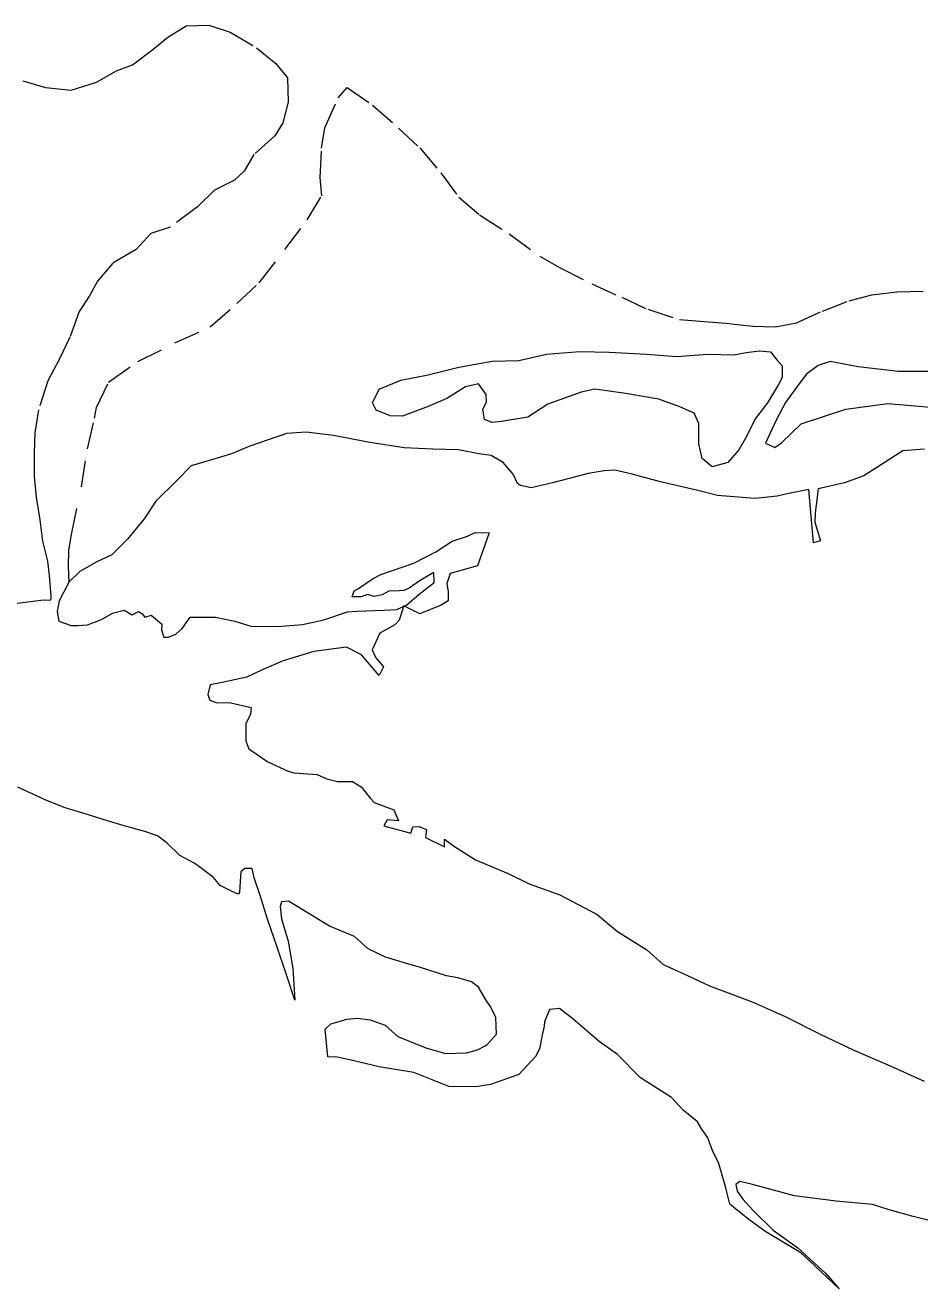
# Model space of a CAD drawing. Extents: x 47169 to 972804, y 7447977 to 9608469.
# Drawn here: x 756613 to 759358, y 9434406 to 9438281 of the extents above; entities that cross this region are included whole.
import ezdxf

# ---------------------------------------------------------------- set-up
doc = ezdxf.new("R2010")
doc.units = 0
doc.header["$LTSCALE"] = 270
doc.linetypes.add('DOTTED', pattern=[1.5, 0.3, -1.2])
doc.layers.add('1', color=7, linetype='Continuous', lineweight=13)

msp = doc.modelspace()

# ---------------------------------------------------------------- linework, layer by layer
at = {"layer": '1', "linetype": 'DOTTED'}
for points in [[(756605.2, 9438110.5), (756675, 9438090.3), (756753.8, 9438082.3), (756831.5, 9438106.3), (756892.7, 9438141.5), (756941.5, 9438160.1), (757003.8, 9438206.4), (757050.6, 9438244.9), (757106.2, 9438279), (757176.1, 9438281), (757241.4, 9438259.7), (757322.2, 9438211.9), (757382, 9438164.1), (757417.3, 9438119.7)], [(757417.3, 9438119.7), (757419.3, 9438045.6), (757403.5, 9437981.5), (757379, 9437941.7), (757314.4, 9437884.4), (757284.3, 9437833.6), (757255.3, 9437806.1), (757193.1, 9437775.3), (757141.9, 9437724.6), (757057.3, 9437661.9), (756998.5, 9437642.2), (756952.8, 9437593.7), (756881.7, 9437551.9), (756834.9, 9437496.7), (756810.3, 9437451.5), (756778, 9437402.9), (756750, 9437324.4)], [(756747.3, 9436574.4), (756745.2, 9436620.8), (756746.5, 9436671.7), (756754.5, 9436719.3), (756784.9, 9436865.2), (756804.2, 9436982.4), (756825.6, 9437076.4), (756831.3, 9437108.4), (756868.2, 9437186.8), (756958.2, 9437249.6), (757071.6, 9437306.7), (757180.5, 9437356.1), (757261.8, 9437427.7), (757330.8, 9437491.6), (757409.9, 9437593.1), (757477.9, 9437684.7), (757522.5, 9437757.6), (757518.3, 9437814), (757521.9, 9437903.6), (757532.1, 9437966.6), (757573.5, 9438058.3), (757600.3, 9438090.3), (757678.8, 9438035.8), (757758.5, 9437965.8), (757823.7, 9437904.7), (757887.8, 9437828.2), (757943, 9437753.8), (758007.1, 9437699.4), (758097.9, 9437641.5), (758191.9, 9437572.6), (758252.8, 9437538.1), (758351.3, 9437488), (758443.3, 9437446.7), (758523, 9437409.9), (758620.6, 9437378.6), (758696, 9437372.8), (758779.1, 9437365.8), (758845.7, 9437357.8), (758915.6, 9437356.5), (758979.9, 9437368.4), (759059.9, 9437404.6), (759141, 9437436.4), (759211, 9437453.9), (759287.6, 9437463.6), (759384.1, 9437466.5)], [(756750, 9437324.4), (756716.4, 9437256), (756681.8, 9437190.8), (756653.8, 9437101.3), (756642.4, 9437030.6), (756640, 9436968.6), (756639.7, 9436896.7), (756646.1, 9436833.6), (756657, 9436763.9), (756665.6, 9436698.6), (756680.9, 9436637.7), (756686.3, 9436593.4), (756691.7, 9436530.3), (756691.6, 9436521.5), (756689.4, 9436517.1), (756668.3, 9436518.2), (756562.9, 9436504.2)]]:
    msp.add_lwpolyline(points, dxfattribs=at)
at = {"layer": '1'}
msp.add_lwpolyline([(758936.2, 9437236.9), (758936.1, 9437200.4), (758924.9, 9437179.4), (758890.3, 9437123.1), (758853.5, 9437074.6), (758822.2, 9437012.7), (758803.2, 9436978.5), (758768.7, 9436939.9), (758721, 9436926.8), (758690, 9436952.4), (758680.2, 9436997.8), (758680.4, 9437059.7), (758666.1, 9437091.9), (758621.8, 9437110.8), (758557.5, 9437134.3), (758448.9, 9437152.4), (758361.3, 9437164.9), (758319.1, 9437156.2), (758216.9, 9437118.9), (758155.7, 9437079.3), (758074.7, 9437066.3), (758045.9, 9437063.1), (758022.6, 9437072.1), (758017.2, 9437103.1), (758028.3, 9437126.2), (758027.3, 9437148.4), (758004.1, 9437181.6), (757964.2, 9437171.8), (757906.3, 9437136.6), (757849.7, 9437111.4), (757770.8, 9437081.8), (757733.1, 9437083.1), (757689.9, 9437100.9), (757678.9, 9437123.1), (757699, 9437165.1), (757765.7, 9437192.5), (757848.9, 9437208.8), (757943.3, 9437232.8), (758045.4, 9437251.2), (758127.5, 9437253.1), (758213, 9437272.7), (758315.1, 9437280.1), (758405, 9437278.7), (758519.2, 9437272.7), (758612.4, 9437265.7), (758706.7, 9437272), (758787.7, 9437270.7), (758825.4, 9437277.2), (758866.5, 9437282.5), (758899.8, 9437279.1), (758919.6, 9437254.7)], close=True, dxfattribs=at)
for points in [[(759383.2, 9437218.7), (759292.2, 9437219), (759169.2, 9437233.9), (759082.7, 9437249.7), (759046, 9437237.6), (759010.4, 9437211.2), (758990.4, 9437184.7), (758945.8, 9437124), (758917.8, 9437069.9), (758884.3, 9436999.2), (758913.1, 9436985.9), (758934.2, 9437000.2), (758994.3, 9437058.6), (759131, 9437103.5), (759259.7, 9437120.7), (759390.6, 9437110.3)], [(759036.5, 9436757.5), (759053, 9436699.9), (759031.9, 9436693.4), (759018, 9436857.2), (758954.8, 9436845.2), (758920.3, 9436836.5), (758851.5, 9436830.1), (758737.3, 9436839.4), (758673, 9436855.1), (758562.2, 9436880.9), (758475.7, 9436904.5), (758422.5, 9436916.8), (758389.2, 9436914.7), (758340.4, 9436906.1), (758234.9, 9436878.8), (758165, 9436862.4), (758132.8, 9436869.2), (758124, 9436875.9), (758110.7, 9436904.7), (758079.8, 9436940.2), (758042.2, 9436961.4), (758004.5, 9436967), (757942.4, 9436979.4), (757863.6, 9436980.8), (757776, 9436985.6), (757670.7, 9437001.4), (757558.7, 9437022.8), (757474.4, 9437033.1), (757414.5, 9437028.9), (757302.3, 9436990.6), (757245.7, 9436966.4), (757212.3, 9436956.6), (757122.4, 9436930.4), (757077.9, 9436885.2), (757013.3, 9436821.2), (756977.6, 9436767.2), (756926.3, 9436705.4), (756878.5, 9436656.9), (756832.9, 9436636), (756780.7, 9436606.3), (756747.3, 9436574.4), (756730.5, 9436541.2), (756717.1, 9436515.8), (756710.3, 9436482.7), (756715.8, 9436453.9), (756753.5, 9436440.5), (756773.4, 9436440.4), (756803.4, 9436442.5), (756846.7, 9436459), (756880.1, 9436477.7), (756916.7, 9436487.5), (756941, 9436473), (756959.9, 9436482.9), (756971, 9436477.3), (756979.8, 9436466.2), (756998.7, 9436471.7), (757031.9, 9436443.9), (757030.7, 9436427.3), (757038.4, 9436404.1), (757051.7, 9436404), (757075.1, 9436413.9), (757094, 9436431.5), (757118.5, 9436465.7), (757196.2, 9436465.5), (757256, 9436453.1), (757304.8, 9436438.5), (757386.9, 9436437.1), (757463.4, 9436443.5), (757528.9, 9436457.6), (757602.2, 9436481.7), (757631.1, 9436483.8), (757714.3, 9436486.8), (757753.1, 9436488.9), (757784.2, 9436503.2), (757822.1, 9436536.2), (757867.7, 9436572.6), (757866.7, 9436602.4), (757854.5, 9436595.8), (757824.5, 9436578.2), (757791.1, 9436555.1), (757774.4, 9436547.5), (757760, 9436546.4), (757728.9, 9436545.4), (757707.8, 9436534.4), (757683.4, 9436529), (757663.5, 9436535.7), (757643.5, 9436528), (757615.7, 9436528.1), (757622.4, 9436546.9), (757635.8, 9436553.5), (757680.3, 9436584.3), (757703.6, 9436596.4), (757805.8, 9436631.4), (757872.5, 9436666.6), (757922.5, 9436698.5), (757970.3, 9436713.8), (757993.6, 9436725.9), (758036.9, 9436724.6), (758001, 9436623), (757916.6, 9436600), (757906.5, 9436569.1)], [(759372.4, 9436980.9), (759305.8, 9436975.6), (759186.8, 9436899.7), (759126.8, 9436877.8), (759045.8, 9436859.3), (759036.6, 9436785.2), (759036.5, 9436757.5)], [(757906.5, 9436569.1), (757910.9, 9436543.6), (757910.8, 9436516), (757889.6, 9436502.8), (757824.1, 9436476.5), (757774.2, 9436501), (757760.8, 9436456.8), (757747.4, 9436442.5), (757700.7, 9436417.2), (757677.3, 9436365.3), (757688.3, 9436340.9), (757712.6, 9436313.1), (757699.2, 9436286.6), (757645, 9436349.9), (757598.5, 9436373.3), (757498.6, 9436360.4), (757404.2, 9436332), (757337.6, 9436303.4), (757293.1, 9436281.5), (757217.6, 9436265.1), (757179.9, 9436258.6), (757173.1, 9436228.8), (757179.7, 9436211.1), (757198.6, 9436204.3), (757244, 9436203.1), (757306.1, 9436188.5), (757303.8, 9436167.5), (757289.3, 9436139.9), (757290.2, 9436086.8), (757299, 9436062.4), (757321.1, 9436046.8), (757357.6, 9436022.3), (757419.7, 9435993.3), (757437.4, 9435988.9), (757508.4, 9435983.1), (757538.3, 9435969.7), (757571.5, 9435961.8), (757617, 9435961.7), (757643.6, 9435945), (757672.3, 9435909.5), (757683.3, 9435897.2), (757744.3, 9435874.9), (757758.6, 9435841.7), (757723.1, 9435844), (757713, 9435826.3), (757796.2, 9435803.9), (757801.8, 9435822.7), (757820.6, 9435823.7), (757843.9, 9435814.8), (757841.6, 9435790.5), (757899.2, 9435761.5), (757899.2, 9435784.7), (757926.9, 9435764.7), (757994.4, 9435721.3), (758095.2, 9435680), (758159.5, 9435647.7), (758253.6, 9435614.2), (758367.7, 9435554), (758430.7, 9435501.8), (758520.4, 9435445.1), (758570.1, 9435400.6), (758645.4, 9435367.2), (758713, 9435334.8), (758843.7, 9435285.7), (758944.5, 9435241.1), (759051.9, 9435186.5), (759153.8, 9435138.5), (759266.8, 9435089.4), (759372, 9435042.6)], [(757440.4, 9435291.3), (757416.5, 9435363.1), (757385.5, 9435453.6), (757355.9, 9435540), (757335.1, 9435608.7), (757315.3, 9435666.3), (757308.8, 9435695.1), (757286.6, 9435695.1), (757274.3, 9435685.2), (757272, 9435655.3), (757270.8, 9435621.1), (757266.3, 9435616.7), (757245.3, 9435625.6), (757211, 9435643.4), (757190, 9435667.8), (757161.2, 9435690.1), (757133.5, 9435710.1), (757087, 9435734.6), (757048.3, 9435772.3), (757018.5, 9435795.7), (756979.7, 9435808), (756916.5, 9435825.9), (756865.6, 9435841.6), (756796.9, 9435862.8), (756734.8, 9435880.8), (756676.1, 9435904.2), (756589.7, 9435944.3)], [(759111.2, 9434406.3), (759018.3, 9434492.9), (758992.9, 9434516.2), (758885.5, 9434580.8), (758838, 9434615.3), (758803.7, 9434642), (758774.9, 9434665.3), (758762.9, 9434716.2), (758739.9, 9434793.8), (758723.3, 9434827), (758708, 9434869.1), (758687, 9434899), (758676, 9434917.9), (758631.7, 9434953.5), (758596.4, 9434992.3), (758501.2, 9435053.5), (758430.5, 9435124.6), (758374, 9435164.6), (758293.3, 9435233.5), (758252.4, 9435265.7), (758221.3, 9435262.5), (758206.7, 9435224.9), (758205.6, 9435211.7), (758198.8, 9435184), (758190.9, 9435142), (758178.6, 9435118.8), (758127.4, 9435063.7), (758040.7, 9435033), (757995.2, 9435025.5), (757913.2, 9435026.9), (757866.6, 9435044.7), (757805.7, 9435069.3), (757699.3, 9435086.3), (757617.2, 9435106.5), (757569.6, 9435116.6), (757541.9, 9435117.8), (757533.3, 9435201.9), (757551.1, 9435218.5), (757568.9, 9435223.9), (757600, 9435232.7), (757632.1, 9435235.9), (757670.9, 9435231.3), (757717.5, 9435214.5), (757756.2, 9435180.1), (757842.6, 9435145.5), (757902.4, 9435127.6), (757966.8, 9435129.6), (758001.2, 9435139.4), (758024.5, 9435151.5), (758030.1, 9435154.8), (758059.1, 9435186.8), (758057, 9435237.7), (758040.5, 9435272), (758026.2, 9435292), (758004.1, 9435330.8), (757982, 9435347.4), (757939.9, 9435359.8), (757905.5, 9435365.4), (757822.4, 9435392.3), (757782.5, 9435403.5), (757718.2, 9435423.6), (757665.1, 9435448.2), (757623.1, 9435487), (757546.6, 9435518.3), (757420.4, 9435595.1), (757399.4, 9435592.9), (757394.9, 9435578.6), (757399.2, 9435541), (757420, 9435472.3), (757433.6, 9435388.2), (757440.4, 9435291.3)], [(759453.6, 9434598.7), (759338.3, 9434627.8), (759264.1, 9434648), (759213.1, 9434664.8), (759101.1, 9434675.2), (758973.6, 9434691.1), (758845, 9434725.9), (758806.2, 9434734.9), (758794, 9434726.1), (758797.2, 9434705), (758814.9, 9434680.6), (758846.9, 9434646.2), (758907.7, 9434586.3), (758984.1, 9434531.8), (759035.2, 9434485.1), (759069.3, 9434453.2), (759111.2, 9434406.3)]]:
    msp.add_lwpolyline(points, dxfattribs=at)

doc.saveas('drawing.dxf')
